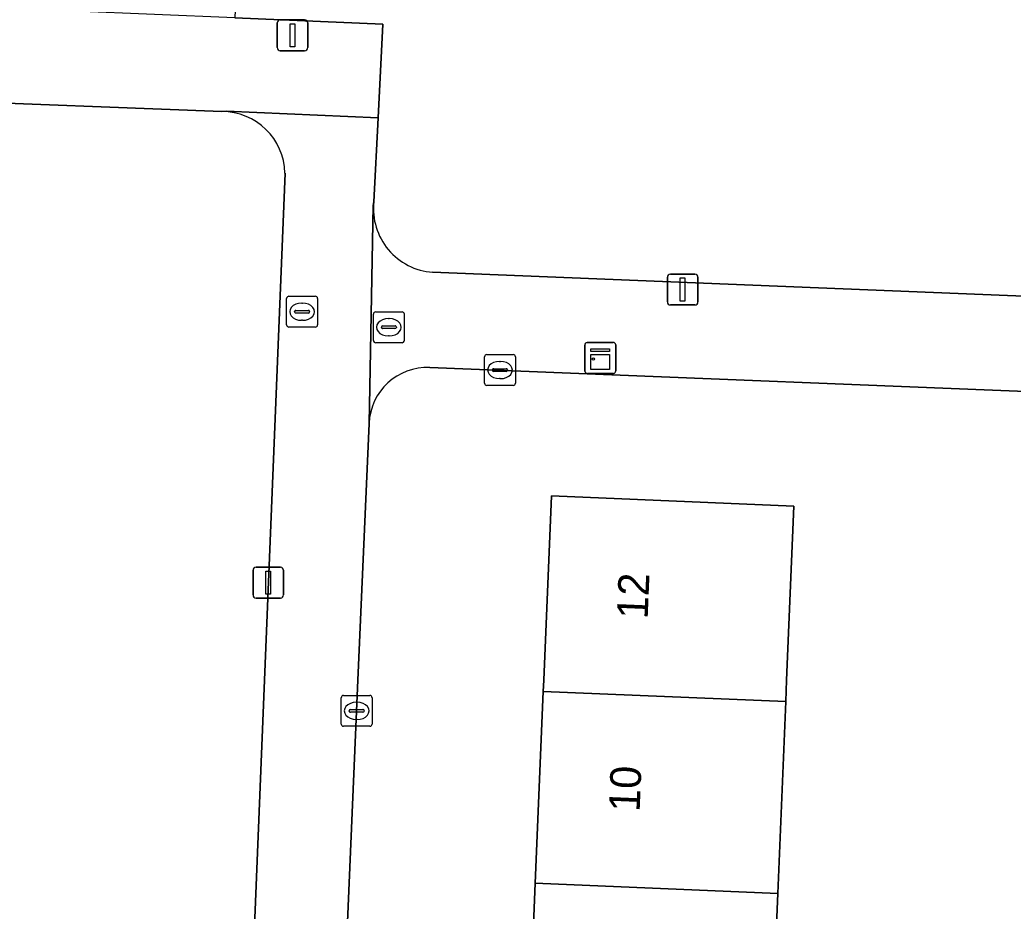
# Model space of a CAD drawing. Extents: x 160732 to 162107, y 387428 to 388479.
# Drawn here: x 161157.41 to 161189.59, y 387742.52 to 387771.4 of the extents above; entities that cross this region are included whole.
import ezdxf

# ---------------------------------------------------------------- set-up
doc = ezdxf.new("R2010")
doc.units = 0
for name, color, linetype in [('IMGEO_Brandkraan', 7, 'Continuous'), ('IMGEO_Erf', 7, 'Continuous'), ('IMGEO_Kast', 7, 'Continuous'), ('IMGEO_Kolk', 7, 'Continuous'), ('IMGEO_Lichtmast', 7, 'Continuous'), ('IMGEO_Pand', 7, 'Continuous'), ('IMGEO_Pand_nummerreeks', 7, 'Continuous'), ('IMGEO_Rioolput', 7, 'Continuous'), ('IMGEO_Voetpad_open', 7, 'Continuous')]:
    doc.layers.add(name, color=color, linetype=linetype)

msp = doc.modelspace()

# ---------------------------------------------------------------- linework, layer by layer
at = {"layer": 'IMGEO_Brandkraan'}
for p, q in [((161168.863, 387761.014), (161168.863, 387761.866)), ((161168.938, 387761.94), (161169.79, 387761.94)), ((161169.864, 387761.866), (161169.864, 387761.014)), ((161169.165, 387761.483), (161169.563, 387761.483)), ((161169.351, 387761.72), (161169.376, 387761.72)), ((161169.122, 387761.434), (161169.122, 387761.446)), ((161169.56, 387761.397), (161169.162, 387761.397)), ((161169.374, 387761.16), (161169.349, 387761.16)), ((161169.606, 387761.446), (161169.606, 387761.434)), ((161169.79, 387760.94), (161168.938, 387760.94))]:
    msp.add_line(p, q, dxfattribs=at)
for points in [[(161168.863, 387761.014), (161168.863, 387761.866)], [(161168.938, 387761.94), (161169.79, 387761.94)], [(161169.864, 387761.866), (161169.864, 387761.014)], [(161169.79, 387760.94), (161168.938, 387760.94)]]:
    msp.add_lwpolyline(points, dxfattribs=at)
for centre, radius, start, end in [((161168.94, 387761.864), 0.0765, 91.552, 178.448), ((161168.94, 387761.864), 0.0765, 91.552, 178.448), ((161169.788, 387761.864), 0.0765, 1.552, 88.448), ((161169.788, 387761.864), 0.0765, 1.552, 88.448), ((161169.162, 387761.443), 0.0403, 85.8775, 175.7526), ((161169.567, 387761.445), 0.0386, 1.7309, 96.639), ((161169.159, 387761.433), 0.0366, 178.938, 274.7102), ((161169.563, 387761.44), 0.043, 264.8664, 352.4533), ((161168.94, 387761.016), 0.0765, 181.552, 268.448), ((161168.94, 387761.016), 0.0765, 181.552, 268.448), ((161169.788, 387761.016), 0.0765, 271.552, 358.448), ((161169.788, 387761.016), 0.0765, 271.552, 358.448)]:
    msp.add_arc(centre, radius, start, end, dxfattribs=at)
for centre, major_axis, ratio, start_param, end_param in [((161169.35, 387761.44), (-0.387, 0.002), 0.722429, 4.712389, 7.853982), ((161169.375, 387761.44), (-0.39, 0.002), 0.717154, 1.570796, 4.712389)]:
    msp.add_ellipse(centre, major_axis=major_axis, ratio=ratio, start_param=start_param, end_param=end_param, dxfattribs=at)
at = {"layer": 'IMGEO_Erf'}
for points in [[(161157.235, 387802.239), (161157.478, 387776.711), (161157.798, 387776.7), (161157.759, 387775.591), (161164.534, 387775.353), (161164.373, 387771.465), (161169.17, 387771.267), (161169.014, 387768.228), (161168.875, 387765.502)], [(161163.95, 387768.427), (161154.449, 387768.801), (161128.018, 387769.836)], [(161164.165, 387721.269), (161165.331, 387750), (161165.998, 387766.435)], [(161170.782, 387763.221), (161261.267, 387759.549), (161273.154, 387759.067), (161291.049, 387758.02)], [(161193.427, 387750.689), (161193.42, 387751.299), (161191.006, 387751.401), (161191.168, 387755.244), (161193.582, 387755.142), (161193.746, 387759.211), (161170.695, 387760.141)], [(161168.72, 387758.32), (161168.363, 387750), (161167.094, 387720.436)], [(161169.021, 387718.544), (161173.097, 387718.536), (161173.194, 387721.602), (161173.333, 387724.771), (161173.592, 387730.988), (161173.851, 387737.205), (161174.109, 387743.422), (161174.368, 387749.638), (161174.383, 387750), (161174.632, 387755.975), (161182.487, 387755.648), (161182.252, 387750), (161182.223, 387749.312), (161181.964, 387743.095), (161181.706, 387736.878), (161181.447, 387730.661), (161181.188, 387724.444), (161181.005, 387721.343), (161180.883, 387718.24), (161189.568, 387717.777), (161189.732, 387721.65)]]:
    msp.add_lwpolyline(points, dxfattribs=at)
for centre, radius, start, end in [((161163.961, 387766.39), 2.037, 1.2655, 90.3228), ((161170.93, 387765.282), 2.066, 173.8874, 265.9063), ((161170.623, 387758.237), 1.905, 87.8402, 177.5135)]:
    msp.add_arc(centre, radius, start, end, dxfattribs=at)
at = {"layer": 'IMGEO_Kast'}
for p, q in [((161175.714, 387760.021), (161175.714, 387760.862)), ((161175.714, 387760.862), (161175.714, 387760.021)), ((161175.789, 387760.946), (161176.63, 387760.946)), ((161176.63, 387760.946), (161175.789, 387760.946)), ((161176.714, 387760.871), (161176.714, 387760.03)), ((161176.714, 387760.03), (161176.714, 387760.871)), ((161176.639, 387759.946), (161175.798, 387759.946)), ((161175.798, 387759.946), (161176.639, 387759.946))]:
    msp.add_line(p, q, dxfattribs=at)
for points in [[(161175.909, 387760.736), (161176.509, 387760.736), (161176.509, 387760.651), (161175.909, 387760.651), (161175.909, 387760.736)], [(161175.909, 387760.561), (161176.509, 387760.561), (161176.509, 387760.072), (161175.909, 387760.072), (161175.909, 387760.561)]]:
    msp.add_lwpolyline(points, dxfattribs=at)
msp.add_circle((161175.993, 387760.41), 0.0377, dxfattribs=at)
for centre, start, end in [((161175.792, 387760.868), 92.4484, 184.2845), ((161175.792, 387760.868), 92.4484, 184.2845), ((161176.636, 387760.868), 2.4484, 94.2845), ((161176.636, 387760.868), 2.4484, 94.2845), ((161175.792, 387760.024), 182.4484, 274.2845), ((161175.792, 387760.024), 182.4484, 274.2845), ((161176.636, 387760.024), 272.4484, 4.2845), ((161176.636, 387760.024), 272.4484, 4.2845)]:
    msp.add_arc(centre, 0.0779, start, end, dxfattribs=at)
at = {"layer": 'IMGEO_Kolk'}
for p, q in [((161172.538, 387760.555), (161173.39, 387760.555)), ((161172.463, 387759.629), (161172.463, 387760.481)), ((161172.951, 387760.335), (161172.976, 387760.335)), ((161173.464, 387760.481), (161173.464, 387759.629)), ((161172.722, 387760.049), (161172.722, 387760.061)), ((161173.16, 387760.012), (161172.762, 387760.012)), ((161172.765, 387760.098), (161173.163, 387760.098)), ((161173.206, 387760.061), (161173.206, 387760.049)), ((161173.39, 387759.555), (161172.538, 387759.555)), ((161172.974, 387759.775), (161172.949, 387759.775)), ((161167.82, 387748.583), (161167.82, 387749.435)), ((161167.895, 387749.509), (161168.747, 387749.509)), ((161168.308, 387749.289), (161168.333, 387749.289)), ((161168.821, 387749.435), (161168.821, 387748.583)), ((161168.079, 387749.003), (161168.079, 387749.015)), ((161168.517, 387748.966), (161168.119, 387748.966)), ((161168.122, 387749.052), (161168.52, 387749.052)), ((161168.563, 387749.015), (161168.563, 387749.003)), ((161168.331, 387748.729), (161168.306, 387748.729)), ((161168.747, 387748.509), (161167.895, 387748.509))]:
    msp.add_line(p, q, dxfattribs=at)
for points in [[(161172.538, 387760.555), (161173.39, 387760.555)], [(161172.463, 387759.629), (161172.463, 387760.481)], [(161173.464, 387760.481), (161173.464, 387759.629)], [(161173.39, 387759.555), (161172.538, 387759.555)], [(161167.82, 387748.583), (161167.82, 387749.435)], [(161167.895, 387749.509), (161168.747, 387749.509)], [(161168.821, 387749.435), (161168.821, 387748.583)], [(161168.747, 387748.509), (161167.895, 387748.509)]]:
    msp.add_lwpolyline(points, dxfattribs=at)
for centre, radius, start, end in [((161172.54, 387760.479), 0.0765, 91.552, 178.448), ((161172.54, 387760.479), 0.0765, 91.552, 178.448), ((161173.388, 387760.479), 0.0765, 1.552, 88.448), ((161173.388, 387760.479), 0.0765, 1.552, 88.448), ((161172.762, 387760.058), 0.0403, 85.8775, 175.7526), ((161172.759, 387760.048), 0.0366, 178.938, 274.7102), ((161173.163, 387760.055), 0.043, 264.8664, 352.4533), ((161173.167, 387760.06), 0.0386, 1.7309, 96.639), ((161172.54, 387759.631), 0.0765, 181.552, 268.448), ((161172.54, 387759.631), 0.0765, 181.552, 268.448), ((161173.388, 387759.631), 0.0765, 271.552, 358.448), ((161173.388, 387759.631), 0.0765, 271.552, 358.448), ((161167.897, 387749.433), 0.0765, 91.552, 178.448), ((161167.897, 387749.433), 0.0765, 91.552, 178.448), ((161168.745, 387749.433), 0.0765, 1.552, 88.448), ((161168.745, 387749.433), 0.0765, 1.552, 88.448), ((161168.119, 387749.012), 0.0403, 85.8775, 175.7526), ((161168.116, 387749.002), 0.0366, 178.938, 274.7102), ((161168.52, 387749.009), 0.043, 264.8664, 352.4533), ((161168.524, 387749.014), 0.0386, 1.7309, 96.639), ((161167.897, 387748.585), 0.0765, 181.552, 268.448), ((161167.897, 387748.585), 0.0765, 181.552, 268.448), ((161168.745, 387748.585), 0.0765, 271.552, 358.448), ((161168.745, 387748.585), 0.0765, 271.552, 358.448)]:
    msp.add_arc(centre, radius, start, end, dxfattribs=at)
for centre, major_axis, ratio, start_param, end_param in [((161172.95, 387760.055), (-0.387, 0.002), 0.722429, 4.712389, 7.853982), ((161172.975, 387760.055), (-0.39, 0.002), 0.717154, 1.570796, 4.712389), ((161168.307, 387749.009), (-0.387, 0.002), 0.722429, 4.712389, 7.853982), ((161168.332, 387749.009), (-0.39, 0.002), 0.717154, 1.570796, 4.712389)]:
    msp.add_ellipse(centre, major_axis=major_axis, ratio=ratio, start_param=start_param, end_param=end_param, dxfattribs=at)
at = {"layer": 'IMGEO_Lichtmast'}
for p, q in [((161165.745, 387770.502), (161165.745, 387771.302)), ((161165.745, 387771.302), (161165.745, 387770.502)), ((161165.845, 387771.402), (161166.635, 387771.402)), ((161166.635, 387771.402), (161165.845, 387771.402)), ((161166.735, 387771.302), (161166.735, 387770.502)), ((161166.735, 387770.502), (161166.735, 387771.302)), ((161166.635, 387770.402), (161165.845, 387770.402)), ((161165.845, 387770.402), (161166.635, 387770.402)), ((161178.487, 387763.162), (161179.277, 387763.162)), ((161179.277, 387763.162), (161178.487, 387763.162)), ((161178.387, 387762.262), (161178.387, 387763.062)), ((161178.387, 387763.062), (161178.387, 387762.262)), ((161179.377, 387763.062), (161179.377, 387762.262)), ((161179.377, 387762.262), (161179.377, 387763.062)), ((161179.277, 387762.162), (161178.487, 387762.162)), ((161178.487, 387762.162), (161179.277, 387762.162)), ((161164.961, 387752.767), (161164.961, 387753.567)), ((161164.961, 387753.567), (161164.961, 387752.767)), ((161165.061, 387753.667), (161165.851, 387753.667)), ((161165.851, 387753.667), (161165.061, 387753.667)), ((161165.951, 387753.567), (161165.951, 387752.767)), ((161165.951, 387752.767), (161165.951, 387753.567)), ((161165.851, 387752.667), (161165.061, 387752.667)), ((161165.061, 387752.667), (161165.851, 387752.667))]:
    msp.add_line(p, q, dxfattribs=at)
for points in [[(161166.165, 387771.277), (161166.315, 387771.277), (161166.315, 387770.527), (161166.165, 387770.527), (161166.165, 387771.277)], [(161178.807, 387763.037), (161178.957, 387763.037), (161178.957, 387762.287), (161178.807, 387762.287), (161178.807, 387763.037)], [(161165.381, 387753.542), (161165.531, 387753.542), (161165.531, 387752.792), (161165.381, 387752.792), (161165.381, 387753.542)]]:
    msp.add_lwpolyline(points, dxfattribs=at)
for centre, start, end in [((161165.845, 387771.302), 90, 180), ((161165.845, 387771.302), 90, 180), ((161166.635, 387771.302), 0, 90), ((161166.635, 387771.302), 360, 90), ((161165.845, 387770.502), 180, 270), ((161165.845, 387770.502), 180, 270), ((161166.635, 387770.502), 270, 0), ((161166.635, 387770.502), 270, 0), ((161178.487, 387763.062), 90, 180), ((161178.487, 387763.062), 90, 180), ((161179.277, 387763.062), 0, 90), ((161179.277, 387763.062), 360, 90), ((161178.487, 387762.262), 180, 270), ((161178.487, 387762.262), 180, 270), ((161179.277, 387762.262), 270, 0), ((161179.277, 387762.262), 270, 0), ((161165.061, 387753.567), 90, 180), ((161165.061, 387753.567), 90, 180), ((161165.851, 387753.567), 0, 90), ((161165.851, 387753.567), 360, 90), ((161165.061, 387752.767), 180, 270), ((161165.061, 387752.767), 180, 270), ((161165.851, 387752.767), 270, 0), ((161165.851, 387752.767), 270, 0)]:
    msp.add_arc(centre, 0.1, start, end, dxfattribs=at)
at = {"layer": 'IMGEO_Pand'}
for points in [[(161182.223, 387749.312), (161182.252, 387750), (161182.487, 387755.648), (161174.632, 387755.975), (161174.383, 387750), (161174.368, 387749.638)], [(161174.368, 387749.638), (161174.109, 387743.422), (161181.964, 387743.095), (161182.223, 387749.312)], [(161174.109, 387743.422), (161173.851, 387737.205), (161181.706, 387736.878), (161181.964, 387743.095)]]:
    msp.add_lwpolyline(points, close=True, dxfattribs=at)
at = {"layer": 'IMGEO_Rioolput'}
for p, q in [((161166.126, 387762.445), (161166.978, 387762.445)), ((161166.051, 387761.519), (161166.051, 387762.371)), ((161166.539, 387762.225), (161166.564, 387762.225)), ((161167.052, 387762.371), (161167.052, 387761.519)), ((161166.31, 387761.939), (161166.31, 387761.951)), ((161166.748, 387761.902), (161166.35, 387761.902)), ((161166.353, 387761.988), (161166.751, 387761.988)), ((161166.794, 387761.951), (161166.794, 387761.939)), ((161166.562, 387761.665), (161166.537, 387761.665)), ((161166.978, 387761.445), (161166.126, 387761.445))]:
    msp.add_line(p, q, dxfattribs=at)
for points in [[(161166.126, 387762.445), (161166.978, 387762.445)], [(161166.051, 387761.519), (161166.051, 387762.371)], [(161167.052, 387762.371), (161167.052, 387761.519)], [(161166.978, 387761.445), (161166.126, 387761.445)]]:
    msp.add_lwpolyline(points, dxfattribs=at)
for centre, radius, start, end in [((161166.128, 387762.369), 0.0765, 91.552, 178.448), ((161166.128, 387762.369), 0.0765, 91.552, 178.448), ((161166.976, 387762.369), 0.0765, 1.552, 88.448), ((161166.976, 387762.369), 0.0765, 1.552, 88.448), ((161166.35, 387761.948), 0.0403, 85.8775, 175.7526), ((161166.347, 387761.938), 0.0366, 178.938, 274.7102), ((161166.751, 387761.945), 0.043, 264.8664, 352.4533), ((161166.755, 387761.95), 0.0386, 1.7309, 96.639), ((161166.128, 387761.521), 0.0765, 181.552, 268.448), ((161166.128, 387761.521), 0.0765, 181.552, 268.448), ((161166.976, 387761.521), 0.0765, 271.552, 358.448), ((161166.976, 387761.521), 0.0765, 271.552, 358.448)]:
    msp.add_arc(centre, radius, start, end, dxfattribs=at)
for centre, major_axis, ratio, start_param, end_param in [((161166.538, 387761.945), (-0.387, 0.002), 0.722429, 4.712389, 7.853982), ((161166.563, 387761.945), (-0.39, 0.002), 0.717154, 1.570796, 4.712389)]:
    msp.add_ellipse(centre, major_axis=major_axis, ratio=ratio, start_param=start_param, end_param=end_param, dxfattribs=at)
at = {"layer": 'IMGEO_Voetpad_open'}
for points in [[(161128.018, 387769.836), (161154.449, 387768.801), (161163.95, 387768.427), (161164.102, 387768.439), (161169.014, 387768.228), (161169.17, 387771.267), (161164.373, 387771.465), (161159.165, 387771.68)], [(161168.363, 387750), (161168.72, 387758.32), (161168.85, 387765.381), (161168.875, 387765.502), (161169.014, 387768.228), (161164.102, 387768.439), (161163.95, 387768.427)], [(161165.998, 387766.435), (161165.331, 387750), (161164.165, 387721.269)], [(161168.875, 387765.502), (161168.85, 387765.381), (161168.72, 387758.32)], [(161170.695, 387760.141), (161193.746, 387759.211), (161195.272, 387759.149), (161232.72, 387757.637), (161234.166, 387757.579), (161256.169, 387756.691), (161259.515, 387756.527), (161259.656, 387756.534), (161264.34, 387756.081), (161266.349, 387756.032), (161271.065, 387755.837), (161273.075, 387755.768), (161273.154, 387759.067), (161261.267, 387759.549), (161170.782, 387763.221)], [(161167.094, 387720.436), (161168.363, 387750)]]:
    msp.add_lwpolyline(points, dxfattribs=at)
for centre, radius, start, end in [((161163.961, 387766.39), 2.037, 1.2655, 90.3228), ((161170.93, 387765.282), 2.066, 173.8874, 265.9063), ((161170.623, 387758.237), 1.905, 87.8402, 177.5135)]:
    msp.add_arc(centre, radius, start, end, dxfattribs=at)

# ---------------------------------------------------------------- texts
at = {"layer": 'IMGEO_Pand_nummerreeks'}
for s, p in [('12', (161177.748, 387751.973)), ('10', (161177.488, 387745.722))]:
    msp.add_text(s, height=1, rotation=87.616, dxfattribs=at).set_placement(p)

doc.saveas('drawing.dxf')
